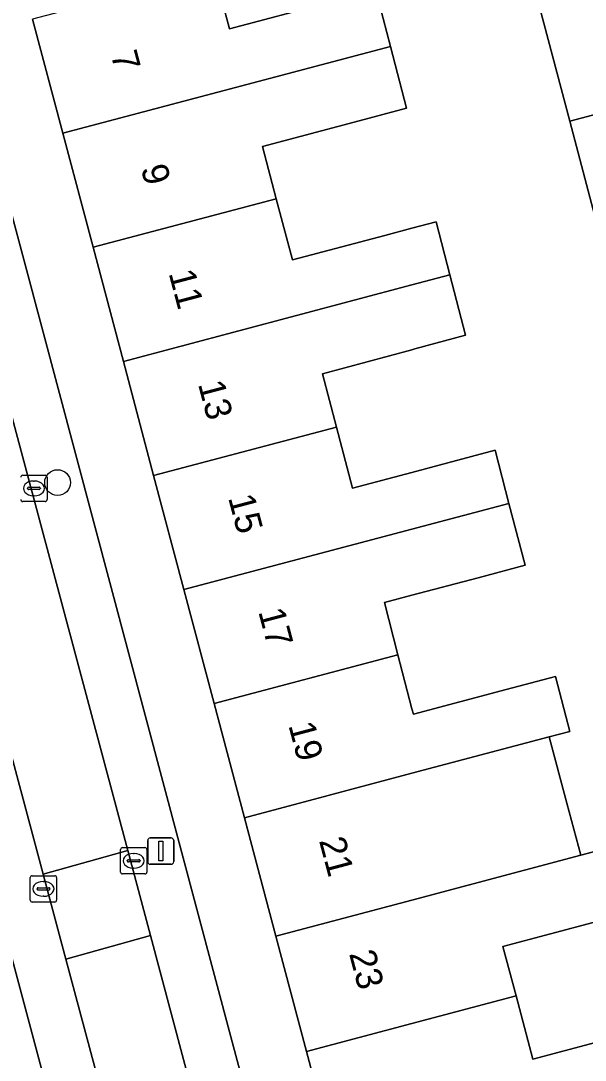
# Model space of a CAD drawing. Extents: x 162542 to 163147, y 380779 to 381521.
# Drawn here: x 162985.15 to 163006.58, y 381034.74 to 381074.17 of the extents above; entities that cross this region are included whole.
import ezdxf

# ---------------------------------------------------------------- set-up
doc = ezdxf.new("R2010")
doc.units = 0
for name, color, linetype in [('IMGEO_Boom', 7, 'Continuous'), ('IMGEO_Erf', 7, 'Continuous'), ('IMGEO_Kolk', 7, 'Continuous'), ('IMGEO_Lichtmast', 7, 'Continuous'), ('IMGEO_Pand', 7, 'Continuous'), ('IMGEO_Pand_nummerreeks', 7, 'Continuous'), ('IMGEO_Parkeervlak_open', 7, 'Continuous'), ('IMGEO_Rijbaan_lokaal_open', 7, 'Continuous'), ('IMGEO_Voetpad_open', 7, 'Continuous')]:
    doc.layers.add(name, color=color, linetype=linetype)

msp = doc.modelspace()

# ---------------------------------------------------------------- linework, layer by layer
at = {"layer": 'IMGEO_Boom'}
msp.add_circle((162986.547, 381056.653), 0.489, dxfattribs=at)
at = {"layer": 'IMGEO_Erf'}
for points in [[(163012.694, 381076.795), (163013.837, 381072.445), (163014.98, 381068.093), (163016.124, 381063.743), (163017.267, 381059.392), (163018.41, 381055.042), (163019.526, 381050.797), (163016.165, 381049.914), (163016.219, 381049.708), (163014.74, 381049.32), (163014.674, 381049.571), (163011.674, 381048.767), (163010.547, 381053.045), (163009.407, 381057.375), (163008.267, 381061.707), (163007.127, 381066.038), (163005.987, 381070.367), (163004.846, 381074.7)], [(162992.491, 381076.063), (162993.072, 381073.867), (162996.808, 381074.855)], [(162998.633, 381075.337), (162999.186, 381073.201), (162999.795, 381070.855), (162997.991, 381070.378), (162994.323, 381069.409), (162994.849, 381067.419), (162995.461, 381065.103), (162998.974, 381066.032), (163000, 381066.303), (163000.913, 381066.545), (163001.435, 381064.531), (163002.028, 381062.241), (163000.11, 381061.724), (163000, 381061.694), (162996.6, 381060.777), (162997.133, 381058.759), (162997.745, 381056.444), (163000, 381057.041), (163001.356, 381057.4), (163003.16, 381057.878), (163003.683, 381055.86), (163004.291, 381053.514), (163002.512, 381053.043), (163000, 381052.378), (162998.952, 381052.1), (162999.469, 381050.112), (163000, 381048.072), (163000.055, 381047.861), (163003.579, 381048.796), (163005.442, 381049.29), (163005.994, 381047.21), (163005.213, 381047.003), (163005.879, 381044.492), (163006.405, 381042.51), (163007.887, 381042.903)], [(163007.069, 381040.007), (163003.453, 381039.048), (163003.95, 381037.177), (163004.587, 381034.775), (163008.158, 381035.723)]]:
    msp.add_lwpolyline(points, dxfattribs=at)
at = {"layer": 'IMGEO_Kolk'}
for p, q in [((162985.224, 381056.932), (162986.076, 381056.932)), ((162985.637, 381056.712), (162985.662, 381056.712)), ((162986.15, 381056.858), (162986.15, 381056.006)), ((162985.408, 381056.426), (162985.408, 381056.438)), ((162985.846, 381056.389), (162985.448, 381056.389)), ((162985.451, 381056.475), (162985.849, 381056.475)), ((162985.892, 381056.438), (162985.892, 381056.426)), ((162986.076, 381055.932), (162985.224, 381055.932)), ((162985.66, 381056.152), (162985.635, 381056.152)), ((162988.935, 381041.876), (162988.935, 381042.728)), ((162989.01, 381042.802), (162989.862, 381042.802)), ((162989.423, 381042.582), (162989.448, 381042.582)), ((162989.936, 381042.728), (162989.936, 381041.876)), ((162989.194, 381042.296), (162989.194, 381042.308)), ((162989.632, 381042.259), (162989.234, 381042.259)), ((162989.237, 381042.345), (162989.635, 381042.345)), ((162989.678, 381042.308), (162989.678, 381042.296)), ((162985.584, 381041.737), (162986.436, 381041.737)), ((162989.862, 381041.802), (162989.01, 381041.802)), ((162989.446, 381042.022), (162989.421, 381042.022)), ((162985.509, 381040.811), (162985.509, 381041.663)), ((162985.811, 381041.28), (162986.209, 381041.28)), ((162985.997, 381041.517), (162986.022, 381041.517)), ((162986.51, 381041.663), (162986.51, 381040.811)), ((162985.768, 381041.231), (162985.768, 381041.243)), ((162986.206, 381041.194), (162985.808, 381041.194)), ((162986.02, 381040.957), (162985.995, 381040.957)), ((162986.252, 381041.243), (162986.252, 381041.231)), ((162986.436, 381040.737), (162985.584, 381040.737))]:
    msp.add_line(p, q, dxfattribs=at)
for points in [[(162985.224, 381056.932), (162986.076, 381056.932)], [(162986.15, 381056.858), (162986.15, 381056.006)], [(162986.076, 381055.932), (162985.224, 381055.932)], [(162988.935, 381041.876), (162988.935, 381042.728)], [(162989.01, 381042.802), (162989.862, 381042.802)], [(162989.936, 381042.728), (162989.936, 381041.876)], [(162985.584, 381041.737), (162986.436, 381041.737)], [(162989.862, 381041.802), (162989.01, 381041.802)], [(162985.509, 381040.811), (162985.509, 381041.663)], [(162986.51, 381041.663), (162986.51, 381040.811)], [(162986.436, 381040.737), (162985.584, 381040.737)]]:
    msp.add_lwpolyline(points, dxfattribs=at)
for centre, radius, start, end in [((162985.226, 381056.856), 0.0765, 91.552, 178.448), ((162985.226, 381056.856), 0.0765, 91.552, 178.448), ((162986.074, 381056.856), 0.0765, 1.552, 88.448), ((162986.074, 381056.856), 0.0765, 1.552, 88.448), ((162985.448, 381056.435), 0.0403, 85.8775, 175.7526), ((162985.445, 381056.425), 0.0366, 178.938, 274.7102), ((162985.849, 381056.432), 0.043, 264.8664, 352.4533), ((162985.853, 381056.437), 0.0386, 1.7309, 96.639), ((162985.226, 381056.008), 0.0765, 181.552, 268.448), ((162985.226, 381056.008), 0.0765, 181.552, 268.448), ((162986.074, 381056.008), 0.0765, 271.552, 358.448), ((162986.074, 381056.008), 0.0765, 271.552, 358.448), ((162989.012, 381042.726), 0.0765, 91.552, 178.448), ((162989.012, 381042.726), 0.0765, 91.552, 178.448), ((162989.86, 381042.726), 0.0765, 1.552, 88.448), ((162989.86, 381042.726), 0.0765, 1.552, 88.448), ((162989.234, 381042.305), 0.0403, 85.8775, 175.7526), ((162989.231, 381042.295), 0.0366, 178.938, 274.7102), ((162989.635, 381042.302), 0.043, 264.8664, 352.4533), ((162989.639, 381042.307), 0.0386, 1.7309, 96.639), ((162985.586, 381041.661), 0.0765, 91.552, 178.448), ((162985.586, 381041.661), 0.0765, 91.552, 178.448), ((162986.434, 381041.661), 0.0765, 1.552, 88.448), ((162986.434, 381041.661), 0.0765, 1.552, 88.448), ((162989.012, 381041.878), 0.0765, 181.552, 268.448), ((162989.012, 381041.878), 0.0765, 181.552, 268.448), ((162989.86, 381041.878), 0.0765, 271.552, 358.448), ((162989.86, 381041.878), 0.0765, 271.552, 358.448), ((162985.808, 381041.24), 0.0403, 85.8775, 175.7526), ((162986.213, 381041.242), 0.0386, 1.7309, 96.639), ((162985.805, 381041.23), 0.0366, 178.938, 274.7102), ((162986.209, 381041.237), 0.043, 264.8664, 352.4533), ((162985.586, 381040.813), 0.0765, 181.552, 268.448), ((162985.586, 381040.813), 0.0765, 181.552, 268.448), ((162986.434, 381040.813), 0.0765, 271.552, 358.448), ((162986.434, 381040.813), 0.0765, 271.552, 358.448)]:
    msp.add_arc(centre, radius, start, end, dxfattribs=at)
for centre, major_axis, ratio, start_param, end_param in [((162985.636, 381056.432), (-0.387, 0.002), 0.722429, 4.712389, 7.853982), ((162985.661, 381056.432), (-0.39, 0.002), 0.717154, 1.570796, 4.712389), ((162989.422, 381042.302), (-0.387, 0.002), 0.722429, 4.712389, 7.853982), ((162989.447, 381042.302), (-0.39, 0.002), 0.717154, 1.570796, 4.712389), ((162985.996, 381041.237), (-0.387, 0.002), 0.722429, 4.712389, 7.853982), ((162986.021, 381041.237), (-0.39, 0.002), 0.717154, 1.570796, 4.712389)]:
    msp.add_ellipse(centre, major_axis=major_axis, ratio=ratio, start_param=start_param, end_param=end_param, dxfattribs=at)
at = {"layer": 'IMGEO_Lichtmast'}
for p, q in [((162989.967, 381042.27), (162989.967, 381043.07)), ((162989.967, 381043.07), (162989.967, 381042.27)), ((162990.067, 381043.17), (162990.857, 381043.17)), ((162990.857, 381043.17), (162990.067, 381043.17)), ((162990.957, 381043.07), (162990.957, 381042.27)), ((162990.957, 381042.27), (162990.957, 381043.07)), ((162990.857, 381042.17), (162990.067, 381042.17)), ((162990.067, 381042.17), (162990.857, 381042.17))]:
    msp.add_line(p, q, dxfattribs=at)
msp.add_lwpolyline([(162990.387, 381043.045), (162990.537, 381043.045), (162990.537, 381042.295), (162990.387, 381042.295), (162990.387, 381043.045)], dxfattribs=at)
for centre, start, end in [((162990.067, 381043.07), 90, 180), ((162990.067, 381043.07), 90, 180), ((162990.857, 381043.07), 0, 90), ((162990.857, 381043.07), 360, 90), ((162990.067, 381042.27), 180, 270), ((162990.067, 381042.27), 180, 270), ((162990.857, 381042.27), 270, 0), ((162990.857, 381042.27), 270, 0)]:
    msp.add_arc(centre, 0.1, start, end, dxfattribs=at)
at = {"layer": 'IMGEO_Pand'}
for points in [[(162992.491, 381076.063), (162985.599, 381074.236), (162986.748, 381069.908), (162999.186, 381073.201), (162998.633, 381075.337), (162996.808, 381074.855), (162993.072, 381073.867)], [(163004.846, 381074.7), (163005.987, 381070.367), (163008.999, 381071.164), (163007.86, 381075.498)], [(162987.897, 381065.579), (162994.849, 381067.419), (162994.323, 381069.409), (162997.991, 381070.378), (162999.795, 381070.855), (162999.186, 381073.201), (162986.748, 381069.908)], [(163010.137, 381066.834), (163008.999, 381071.164), (163005.987, 381070.367), (163007.127, 381066.038)], [(162989.045, 381061.251), (163000, 381064.151), (163001.435, 381064.531), (163000.913, 381066.545), (163000, 381066.303), (162998.974, 381066.032), (162995.461, 381065.103), (162994.849, 381067.419), (162987.897, 381065.579)], [(162990.194, 381056.922), (162997.133, 381058.759), (162996.6, 381060.777), (163000, 381061.694), (163000.11, 381061.724), (163002.028, 381062.241), (163001.435, 381064.531), (163000, 381064.151), (162989.045, 381061.251)], [(162990.194, 381056.922), (162991.343, 381052.592), (163000, 381054.884), (163003.683, 381055.86), (163003.16, 381057.878), (163001.356, 381057.4), (163000, 381057.041), (162997.745, 381056.444), (162997.133, 381058.759)], [(162991.343, 381052.592), (162992.492, 381048.265), (162999.469, 381050.112), (162998.952, 381052.1), (163000, 381052.378), (163002.512, 381053.043), (163004.291, 381053.514), (163003.683, 381055.86), (163000, 381054.884)], [(163005.213, 381047.003), (163005.994, 381047.21), (163005.442, 381049.29), (163003.579, 381048.796), (163000.055, 381047.861), (163000, 381048.072), (162999.469, 381050.112), (162992.492, 381048.265), (162993.641, 381043.935), (163000, 381045.621)], [(163005.213, 381047.003), (163000, 381045.621), (162993.641, 381043.935), (162994.834, 381039.439), (163000, 381040.81), (163006.405, 381042.51), (163005.879, 381044.492)], [(163006.405, 381042.51), (163000, 381040.81), (162994.834, 381039.439), (162995.994, 381035.066), (163000, 381036.129), (163003.95, 381037.177), (163003.453, 381039.048), (163007.069, 381040.007), (163008.551, 381040.4), (163007.887, 381042.903)], [(163008.681, 381033.751), (163008.158, 381035.723), (163004.587, 381034.775), (163003.95, 381037.177), (163000, 381036.129), (162995.994, 381035.066), (162997.155, 381030.691), (163000, 381031.446)]]:
    msp.add_lwpolyline(points, close=True, dxfattribs=at)
at = {"layer": 'IMGEO_Parkeervlak_open'}
for points in [[(162977.093, 381087.926), (162983.381, 381064.467), (162989.209, 381042.691), (162990.072, 381039.464), (162991.279, 381034.955), (162999.787, 381003.044), (163003.342, 380989.772), (163004.203, 380986.558), (163006.3, 380978.73), (163010.339, 380963.624)], [(163012.239, 380964.181), (163008.155, 380979.475), (163001.717, 381003.588), (162993.168, 381035.439), (162985.284, 381065.06), (162979.22, 381087.75)], [(163007.316, 380962.07), (163006.499, 380965.138), (163001.013, 380985.655), (163000.14, 380988.922), (162999.993, 380989.471), (162993.511, 381013.755), (162989.412, 381029.037), (162986.861, 381038.573), (162986, 381041.79), (162982.725, 381054.03), (162974.643, 381084.361)], [(162972.874, 381083.15), (162980.797, 381053.613), (162991.609, 381013.169), (162998.083, 380989.169), (163004.521, 380964.81), (163005.41, 380961.654)]]:
    msp.add_lwpolyline(points, dxfattribs=at)
at = {"layer": 'IMGEO_Rijbaan_lokaal_open'}
for points in [[(162977.093, 381087.926), (162975.844, 381092.616), (162973.9, 381099.707), (162973.325, 381099.549), (162970.797, 381098.897), (162970.824, 381098.725), (162973.826, 381087.305), (162974.643, 381084.361), (162982.725, 381054.03), (162986, 381041.79), (162989.209, 381042.691), (162983.381, 381064.467)], [(162989.209, 381042.691), (162986, 381041.79), (162986.861, 381038.573), (162990.072, 381039.464)], [(162991.279, 381034.955), (162990.072, 381039.464), (162986.861, 381038.573), (162989.412, 381029.037), (162993.511, 381013.755), (162999.993, 380989.471), (163000.14, 380988.922), (163003.342, 380989.772), (162999.787, 381003.044)]]:
    msp.add_lwpolyline(points, close=True, dxfattribs=at)
at = {"layer": 'IMGEO_Voetpad_open'}
for points in [[(162979.22, 381087.75), (162985.284, 381065.06), (162993.168, 381035.439), (163001.717, 381003.588), (163008.155, 380979.475), (163012.239, 380964.181)], [(163005.41, 380961.654), (163004.521, 380964.81), (162998.083, 380989.169), (162991.609, 381013.169), (162980.797, 381053.613), (162972.874, 381083.15)], [(162997.155, 381030.691), (162995.994, 381035.066), (162994.834, 381039.439), (162993.641, 381043.935), (162992.492, 381048.265), (162991.343, 381052.592), (162990.194, 381056.922), (162989.045, 381061.251), (162987.897, 381065.579), (162986.748, 381069.908), (162985.599, 381074.236)]]:
    msp.add_lwpolyline(points, dxfattribs=at)

# ---------------------------------------------------------------- texts
at = {"layer": 'IMGEO_Pand_nummerreeks'}
for s, rotation, p in [('7', 284.8434, (162988.559, 381072.902)), ('9', 284.8434, (162989.703, 381068.585)), ('11', 284.8434, (162990.757, 381064.603)), ('13', 284.8434, (162991.872, 381060.396)), ('15', 284.8434, (162993.016, 381056.079)), ('17', 284.8434, (162994.16, 381051.763)), ('19', 284.8434, (162995.304, 381047.446)), ('21', 284.893, (162996.466, 381043.071)), ('23', 284.893, (162997.607, 381038.782))]:
    msp.add_text(s, height=1, rotation=rotation, dxfattribs=at).set_placement(p)

doc.saveas('drawing.dxf')
